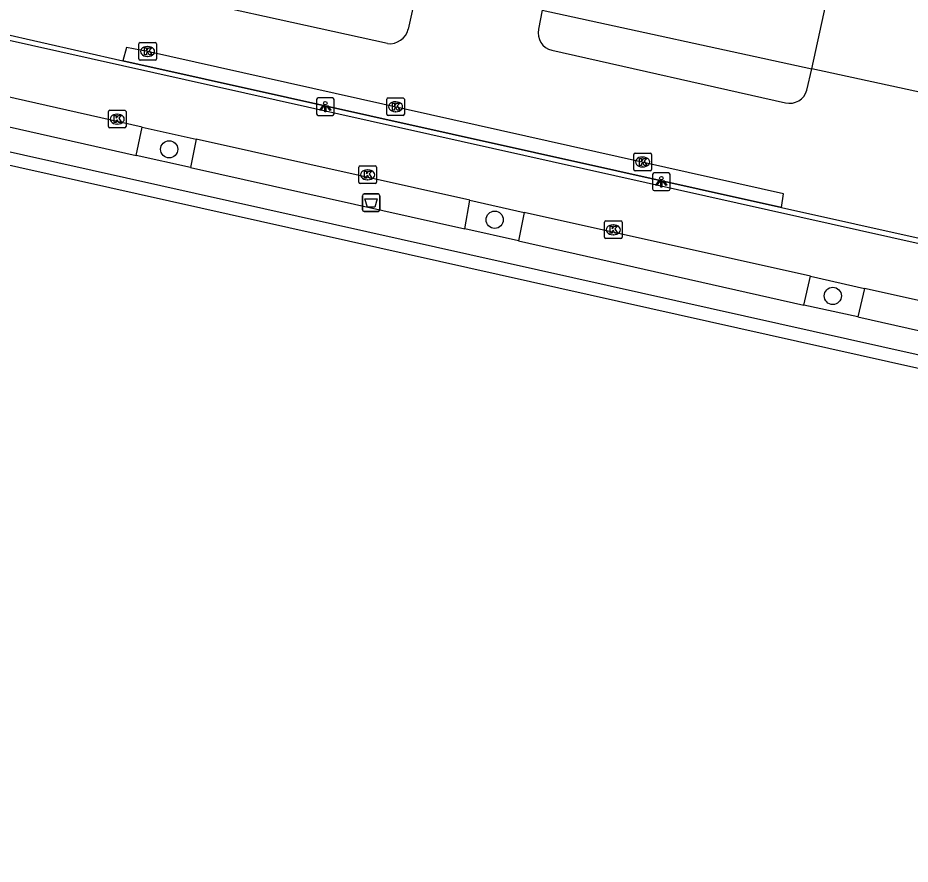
# Model space of a CAD drawing. Extents: x 162172 to 163187, y 382874 to 383684.
# Drawn here: x 162391 to 162441.7, y 383009.8 to 383057.9 of the extents above; entities that cross this region are included whole.
import ezdxf

# ---------------------------------------------------------------- set-up
doc = ezdxf.new("R2010")
doc.units = 0
for name, color, linetype in [('IMGEO_Afvalbak', 7, 'Continuous'), ('IMGEO_Boom', 7, 'Continuous'), ('IMGEO_Fietspad_open', 7, 'Continuous'), ('IMGEO_Kademuur', 7, 'Continuous'), ('IMGEO_Kolk', 7, 'Continuous'), ('IMGEO_Lichtpunt', 7, 'Continuous'), ('IMGEO_Muur', 7, 'Continuous'), ('IMGEO_Rijbaan_lokaal_open', 7, 'Continuous'), ('IMGEO_Verkeerseiland_open', 7, 'Continuous'), ('IMGEO_Voetpad_open', 7, 'Continuous')]:
    doc.layers.add(name, color=color, linetype=linetype)

msp = doc.modelspace()

# ---------------------------------------------------------------- linework, layer by layer
at = {"layer": 'IMGEO_Afvalbak'}
for p, q in [((162410.533, 383046.987), (162410.533, 383047.787)), ((162410.533, 383047.787), (162410.533, 383046.987)), ((162410.633, 383047.887), (162411.423, 383047.887)), ((162411.423, 383047.887), (162410.633, 383047.887)), ((162411.523, 383047.787), (162411.523, 383046.987)), ((162411.523, 383046.987), (162411.523, 383047.787)), ((162411.423, 383046.887), (162410.633, 383046.887)), ((162410.633, 383046.887), (162411.423, 383046.887))]:
    msp.add_line(p, q, dxfattribs=at)
msp.add_lwpolyline([(162410.676, 383047.601), (162411.38, 383047.601), (162411.231, 383047.131), (162410.825, 383047.131), (162410.676, 383047.601)], dxfattribs=at)
for centre, start, end in [((162410.633, 383047.787), 90, 180), ((162410.633, 383047.787), 90, 180), ((162411.423, 383047.787), 0, 90), ((162411.423, 383047.787), 360, 90), ((162410.633, 383046.987), 180, 270), ((162410.633, 383046.987), 180, 270), ((162411.423, 383046.987), 270, 0), ((162411.423, 383046.987), 270, 0)]:
    msp.add_arc(centre, 0.1, start, end, dxfattribs=at)
at = {"layer": 'IMGEO_Boom'}
for centre in [(162399.556, 383050.423), (162418.05, 383046.418), (162437.259, 383042.09)]:
    msp.add_circle(centre, 0.489, dxfattribs=at)
at = {"layer": 'IMGEO_Fietspad_open'}
for points in [[(162398.014, 383051.682), (162378.713, 383056.036)], [(162398.014, 383051.682), (162401.082, 383050.99)], [(162416.633, 383047.524), (162401.082, 383050.99)], [(162416.633, 383047.524), (162419.724, 383046.835)], [(162435.999, 383043.208), (162419.724, 383046.835)], [(162435.999, 383043.208), (162439.063, 383042.52)], [(162467.91, 383036.105), (162439.063, 383042.52)]]:
    msp.add_lwpolyline(points, dxfattribs=at)
at = {"layer": 'IMGEO_Kademuur'}
for points in [[(162182.996, 383097.146), (162183.031, 383097.321), (162187.251, 383096.286), (162188.296, 383095.38), (162313.416, 383067.527), (162541.309, 383016.586)], [(162569.19, 383010.669), (162568.136, 383009.792), (162380.82, 383051.66), (162313.239, 383066.765), (162187.94, 383094.645), (162186.014, 383096.385), (162186.034, 383096.464), (162182.996, 383097.146)]]:
    msp.add_lwpolyline(points, dxfattribs=at)
at = {"layer": 'IMGEO_Kolk'}
for p, q in [((162397.83, 383055.558), (162397.83, 383056.41)), ((162397.905, 383056.484), (162398.757, 383056.484)), ((162398.318, 383056.264), (162398.343, 383056.264)), ((162398.831, 383056.41), (162398.831, 383055.558)), ((162398.757, 383055.484), (162397.905, 383055.484)), ((162398.341, 383055.704), (162398.316, 383055.704)), ((162411.917, 383052.415), (162411.917, 383053.267)), ((162411.992, 383053.341), (162412.844, 383053.341)), ((162412.918, 383053.267), (162412.918, 383052.415)), ((162412.405, 383053.121), (162412.43, 383053.121)), ((162396.103, 383051.712), (162396.103, 383052.564)), ((162396.178, 383052.638), (162397.03, 383052.638)), ((162396.591, 383052.418), (162396.616, 383052.418)), ((162397.104, 383052.564), (162397.104, 383051.712)), ((162412.844, 383052.341), (162411.992, 383052.341)), ((162412.428, 383052.561), (162412.403, 383052.561)), ((162396.614, 383051.858), (162396.589, 383051.858)), ((162397.03, 383051.638), (162396.178, 383051.638)), ((162426.028, 383050.205), (162426.88, 383050.205)), ((162425.953, 383049.279), (162425.953, 383050.131)), ((162426.441, 383049.985), (162426.466, 383049.985)), ((162426.954, 383050.131), (162426.954, 383049.279)), ((162410.332, 383048.548), (162410.332, 383049.4)), ((162410.407, 383049.474), (162411.259, 383049.474)), ((162410.82, 383049.254), (162410.845, 383049.254)), ((162411.333, 383049.4), (162411.333, 383048.548)), ((162426.88, 383049.205), (162426.028, 383049.205)), ((162426.464, 383049.425), (162426.439, 383049.425)), ((162410.843, 383048.694), (162410.818, 383048.694)), ((162411.259, 383048.474), (162410.407, 383048.474)), ((162424.288, 383045.422), (162424.288, 383046.274)), ((162424.363, 383046.348), (162425.215, 383046.348)), ((162424.776, 383046.128), (162424.801, 383046.128)), ((162425.289, 383046.274), (162425.289, 383045.422)), ((162425.215, 383045.348), (162424.363, 383045.348)), ((162424.799, 383045.568), (162424.774, 383045.568))]:
    msp.add_line(p, q, dxfattribs=at)
for points in [[(162397.83, 383055.558), (162397.83, 383056.41)], [(162397.905, 383056.484), (162398.757, 383056.484)], [(162398.831, 383056.41), (162398.831, 383055.558)], [(162398.151, 383056.184), (162398.274, 383056.184), (162398.274, 383056.033), (162398.404, 383056.184), (162398.568, 383056.184), (162398.422, 383056.033), (162398.575, 383055.784), (162398.423, 383055.784), (162398.338, 383055.948), (162398.274, 383055.881), (162398.274, 383055.784), (162398.151, 383055.784), (162398.151, 383056.184)], [(162398.757, 383055.484), (162397.905, 383055.484)], [(162411.917, 383052.415), (162411.917, 383053.267)], [(162411.992, 383053.341), (162412.844, 383053.341)], [(162412.918, 383053.267), (162412.918, 383052.415)], [(162412.238, 383053.041), (162412.361, 383053.041), (162412.361, 383052.89), (162412.491, 383053.041), (162412.655, 383053.041), (162412.509, 383052.89), (162412.662, 383052.641), (162412.51, 383052.641), (162412.425, 383052.805), (162412.361, 383052.738), (162412.361, 383052.641), (162412.238, 383052.641), (162412.238, 383053.041)], [(162396.103, 383051.712), (162396.103, 383052.564)], [(162396.178, 383052.638), (162397.03, 383052.638)], [(162396.424, 383052.338), (162396.547, 383052.338), (162396.547, 383052.187), (162396.677, 383052.338), (162396.841, 383052.338), (162396.695, 383052.187), (162396.848, 383051.938), (162396.696, 383051.938), (162396.611, 383052.102), (162396.547, 383052.035), (162396.547, 383051.938), (162396.424, 383051.938), (162396.424, 383052.338)], [(162397.104, 383052.564), (162397.104, 383051.712)], [(162412.844, 383052.341), (162411.992, 383052.341)], [(162397.03, 383051.638), (162396.178, 383051.638)], [(162426.028, 383050.205), (162426.88, 383050.205)], [(162425.953, 383049.279), (162425.953, 383050.131)], [(162426.274, 383049.905), (162426.397, 383049.905), (162426.397, 383049.754), (162426.527, 383049.905), (162426.691, 383049.905), (162426.545, 383049.754), (162426.698, 383049.505), (162426.546, 383049.505), (162426.461, 383049.669), (162426.397, 383049.602), (162426.397, 383049.505), (162426.274, 383049.505), (162426.274, 383049.905)], [(162426.954, 383050.131), (162426.954, 383049.279)], [(162410.332, 383048.548), (162410.332, 383049.4)], [(162410.407, 383049.474), (162411.259, 383049.474)], [(162410.653, 383049.174), (162410.776, 383049.174), (162410.776, 383049.023), (162410.906, 383049.174), (162411.07, 383049.174), (162410.924, 383049.023), (162411.077, 383048.774), (162410.925, 383048.774), (162410.84, 383048.938), (162410.776, 383048.871), (162410.776, 383048.774), (162410.653, 383048.774), (162410.653, 383049.174)], [(162411.333, 383049.4), (162411.333, 383048.548)], [(162426.88, 383049.205), (162426.028, 383049.205)], [(162411.259, 383048.474), (162410.407, 383048.474)], [(162424.288, 383045.422), (162424.288, 383046.274)], [(162424.363, 383046.348), (162425.215, 383046.348)], [(162425.289, 383046.274), (162425.289, 383045.422)], [(162424.609, 383046.048), (162424.732, 383046.048), (162424.732, 383045.897), (162424.862, 383046.048), (162425.026, 383046.048), (162424.88, 383045.897), (162425.033, 383045.648), (162424.881, 383045.648), (162424.796, 383045.812), (162424.732, 383045.745), (162424.732, 383045.648), (162424.609, 383045.648), (162424.609, 383046.048)], [(162425.215, 383045.348), (162424.363, 383045.348)]]:
    msp.add_lwpolyline(points, dxfattribs=at)
for centre, start, end in [((162397.907, 383056.408), 91.552, 178.448), ((162397.907, 383056.408), 91.552, 178.448), ((162398.755, 383056.408), 1.552, 88.448), ((162398.755, 383056.408), 1.552, 88.448), ((162397.907, 383055.56), 181.552, 268.448), ((162397.907, 383055.56), 181.552, 268.448), ((162398.755, 383055.56), 271.552, 358.448), ((162398.755, 383055.56), 271.552, 358.448), ((162411.994, 383053.265), 91.552, 178.448), ((162411.994, 383053.265), 91.552, 178.448), ((162412.842, 383053.265), 1.552, 88.448), ((162412.842, 383053.265), 1.552, 88.448), ((162396.18, 383052.562), 91.552, 178.448), ((162396.18, 383052.562), 91.552, 178.448), ((162397.028, 383052.562), 1.552, 88.448), ((162397.028, 383052.562), 1.552, 88.448), ((162411.994, 383052.417), 181.552, 268.448), ((162411.994, 383052.417), 181.552, 268.448), ((162412.842, 383052.417), 271.552, 358.448), ((162412.842, 383052.417), 271.552, 358.448), ((162396.18, 383051.714), 181.552, 268.448), ((162396.18, 383051.714), 181.552, 268.448), ((162397.028, 383051.714), 271.552, 358.448), ((162397.028, 383051.714), 271.552, 358.448), ((162426.03, 383050.129), 91.552, 178.448), ((162426.03, 383050.129), 91.552, 178.448), ((162426.878, 383050.129), 1.552, 88.448), ((162426.878, 383050.129), 1.552, 88.448), ((162410.409, 383049.398), 91.552, 178.448), ((162410.409, 383049.398), 91.552, 178.448), ((162411.257, 383049.398), 1.552, 88.448), ((162411.257, 383049.398), 1.552, 88.448), ((162426.03, 383049.281), 181.552, 268.448), ((162426.03, 383049.281), 181.552, 268.448), ((162426.878, 383049.281), 271.552, 358.448), ((162426.878, 383049.281), 271.552, 358.448), ((162410.409, 383048.55), 181.552, 268.448), ((162410.409, 383048.55), 181.552, 268.448), ((162411.257, 383048.55), 271.552, 358.448), ((162411.257, 383048.55), 271.552, 358.448), ((162424.365, 383046.272), 91.552, 178.448), ((162424.365, 383046.272), 91.552, 178.448), ((162425.213, 383046.272), 1.552, 88.448), ((162425.213, 383046.272), 1.552, 88.448), ((162424.365, 383045.424), 181.552, 268.448), ((162424.365, 383045.424), 181.552, 268.448), ((162425.213, 383045.424), 271.552, 358.448), ((162425.213, 383045.424), 271.552, 358.448)]:
    msp.add_arc(centre, 0.0765, start, end, dxfattribs=at)
for centre, major_axis, ratio, start_param, end_param in [((162398.317, 383055.984), (-0.387, 0.002), 0.722429, 4.712389, 7.853982), ((162398.342, 383055.984), (-0.39, 0.002), 0.717154, 1.570796, 4.712389), ((162412.404, 383052.841), (-0.387, 0.002), 0.722429, 4.712389, 7.853982), ((162412.429, 383052.841), (-0.39, 0.002), 0.717154, 1.570796, 4.712389), ((162396.59, 383052.138), (-0.387, 0.002), 0.722429, 4.712389, 7.853982), ((162396.615, 383052.138), (-0.39, 0.002), 0.717154, 1.570796, 4.712389), ((162426.44, 383049.705), (-0.387, 0.002), 0.722429, 4.712389, 7.853982), ((162426.465, 383049.705), (-0.39, 0.002), 0.717154, 1.570796, 4.712389), ((162410.819, 383048.974), (-0.387, 0.002), 0.722429, 4.712389, 7.853982), ((162410.844, 383048.974), (-0.39, 0.002), 0.717154, 1.570796, 4.712389), ((162424.775, 383045.848), (-0.387, 0.002), 0.722429, 4.712389, 7.853982), ((162424.8, 383045.848), (-0.39, 0.002), 0.717154, 1.570796, 4.712389)]:
    msp.add_ellipse(centre, major_axis=major_axis, ratio=ratio, start_param=start_param, end_param=end_param, dxfattribs=at)
at = {"layer": 'IMGEO_Lichtpunt'}
for p, q in [((162407.929, 383053.25), (162407.929, 383052.443)), ((162407.929, 383053.25), (162407.929, 383052.443)), ((162408.831, 383053.345), (162408.023, 383053.345)), ((162408.831, 383053.345), (162408.023, 383053.345)), ((162408.925, 383052.443), (162408.925, 383053.25)), ((162408.925, 383052.443), (162408.925, 383053.25)), ((162408.023, 383052.349), (162408.831, 383052.349)), ((162408.023, 383052.349), (162408.831, 383052.349)), ((162427.02, 383048.983), (162427.02, 383048.176)), ((162427.02, 383048.983), (162427.02, 383048.176)), ((162427.922, 383049.078), (162427.114, 383049.078)), ((162427.922, 383049.078), (162427.114, 383049.078)), ((162428.016, 383048.176), (162428.016, 383048.983)), ((162428.016, 383048.176), (162428.016, 383048.983)), ((162427.114, 383048.082), (162427.922, 383048.082)), ((162427.114, 383048.082), (162427.922, 383048.082))]:
    msp.add_line(p, q, dxfattribs=at)
for points in [[(162408.303, 383052.914), (162408.342, 383052.886), (162408.154, 383052.624), (162408.116, 383052.651), (162408.303, 383052.914)], [(162408.405, 383052.866), (162408.452, 383052.866), (162408.452, 383052.544), (162408.405, 383052.544), (162408.405, 383052.866)], [(162408.515, 383052.886), (162408.553, 383052.913), (162408.74, 383052.651), (162408.701, 383052.623), (162408.515, 383052.886)], [(162427.394, 383048.647), (162427.433, 383048.619), (162427.245, 383048.357), (162427.207, 383048.384), (162427.394, 383048.647)], [(162427.606, 383048.619), (162427.644, 383048.646), (162427.831, 383048.384), (162427.792, 383048.356), (162427.606, 383048.619)], [(162427.496, 383048.599), (162427.543, 383048.599), (162427.543, 383048.277), (162427.496, 383048.277), (162427.496, 383048.599)]]:
    msp.add_lwpolyline(points, dxfattribs=at)
for centre in [(162408.428, 383053.048), (162427.519, 383048.781)]:
    msp.add_circle(centre, 0.0994, dxfattribs=at)
for centre, start, end in [((162408.023, 383053.25), 90, 180), ((162408.023, 383053.25), 90, 180), ((162408.831, 383053.25), 0, 90), ((162408.831, 383053.25), 0, 90), ((162408.023, 383052.443), 180, 270), ((162408.023, 383052.443), 180, 270), ((162408.831, 383052.443), 270, 0), ((162408.831, 383052.443), 270, 360), ((162427.114, 383048.983), 90, 180), ((162427.114, 383048.983), 90, 180), ((162427.922, 383048.983), 0, 90), ((162427.922, 383048.983), 0, 90), ((162427.114, 383048.176), 180, 270), ((162427.114, 383048.176), 180, 270), ((162427.922, 383048.176), 270, 0), ((162427.922, 383048.176), 270, 360)]:
    msp.add_arc(centre, 0.0946, start, end, dxfattribs=at)
at = {"layer": 'IMGEO_Muur'}
msp.add_lwpolyline([(162434.341, 383047.118), (162396.928, 383055.458)], dxfattribs=at)
at = {"layer": 'IMGEO_Rijbaan_lokaal_open'}
for points in [[(162543.781, 383022.666), (162543.703, 383022.357), (162314.763, 383073.543), (162267.056, 383084.129)], [(162436.061, 383054.999), (162439.287, 383069.766)], [(162411.956, 383056.427), (162396.598, 383059.833)], [(162413.755, 383060.066), (162413.141, 383057.26)], [(162420.746, 383058.322), (162420.537, 383057.245)], [(162387.584, 383057.578), (162396.928, 383055.458)], [(162434.341, 383047.118), (162434.465, 383047.898), (162398.331, 383055.984), (162397.132, 383056.208), (162396.928, 383055.458)], [(162421.305, 383056.054), (162434.569, 383053.071)], [(162396.928, 383055.458), (162434.341, 383047.118)], [(162435.78, 383053.781), (162436.061, 383054.999)], [(162446.46, 383052.742), (162436.061, 383054.999)], [(162434.341, 383047.118), (162442.682, 383045.253)]]:
    msp.add_lwpolyline(points, dxfattribs=at)
for centre, radius, start, end in [((162412.07, 383057.524), 1.103, 264.0464, 346.1645), ((162421.519, 383057.035), 1.004, 167.9342, 257.6965), ((162434.816, 383054.037), 0.997, 255.6386, 345.1269)]:
    msp.add_arc(centre, radius, start, end, dxfattribs=at)
at = {"layer": 'IMGEO_Verkeerseiland_open'}
for points in [[(162397.689, 383050.071), (162398.014, 383051.682)], [(162401.082, 383050.99), (162400.765, 383049.385)], [(162416.355, 383045.903), (162416.633, 383047.524)], [(162419.724, 383046.835), (162419.407, 383045.212)], [(162435.617, 383041.569), (162435.999, 383043.208)], [(162439.063, 383042.52), (162438.674, 383040.896)]]:
    msp.add_lwpolyline(points, dxfattribs=at)
at = {"layer": 'IMGEO_Voetpad_open'}
for points in [[(162420.746, 383058.322), (162436.061, 383054.999)], [(162378.374, 383054.422), (162397.689, 383050.071)], [(162400.765, 383049.385), (162397.689, 383050.071)], [(162400.765, 383049.385), (162416.355, 383045.903)], [(162419.407, 383045.212), (162416.355, 383045.903)], [(162419.407, 383045.212), (162435.617, 383041.569)], [(162438.674, 383040.896), (162435.617, 383041.569)], [(162438.674, 383040.896), (162467.523, 383034.405)]]:
    msp.add_lwpolyline(points, dxfattribs=at)

doc.saveas('drawing.dxf')
